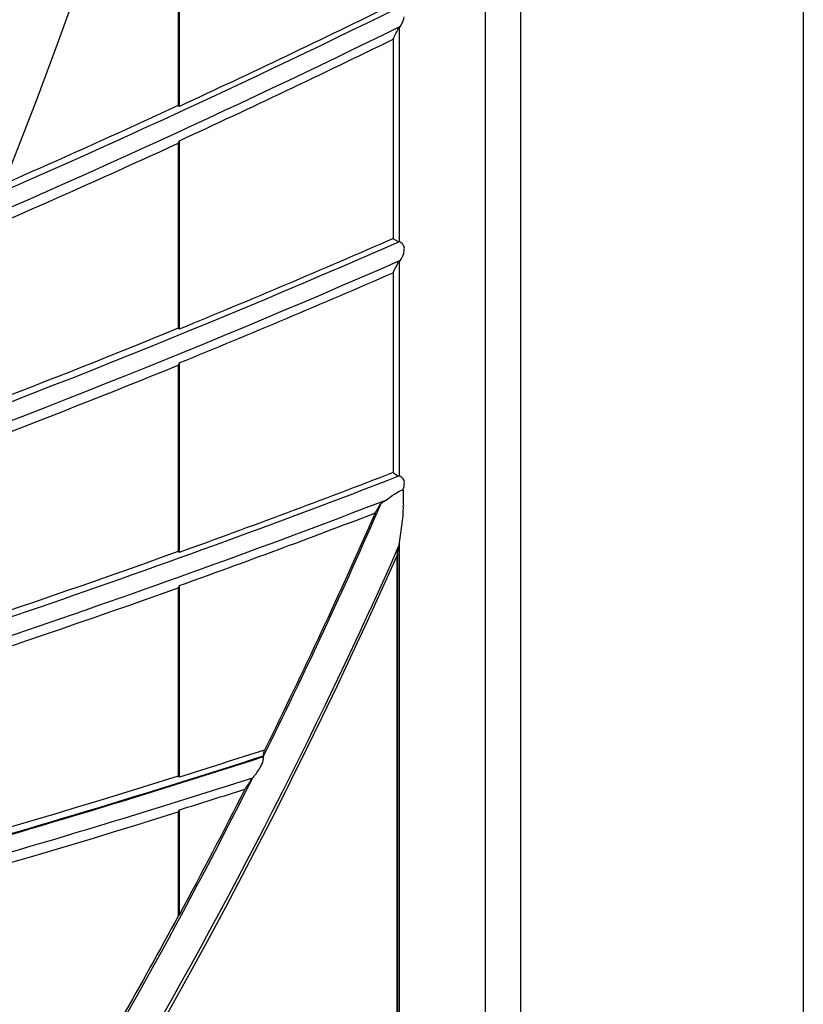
# Model space of a CAD drawing. Header units: centimetres. Extents: x 8435 to 34224, y 15581 to 23928.
# Tile 784 of 1056: x 14739.19 to 14743.85, y 23872.44 to 23878.3. Entities that reach past the tile are written whole.
import ezdxf

# ---------------------------------------------------------------- set-up
doc = ezdxf.new("R2010")
doc.units = ezdxf.units.CM
doc.header["$LTSCALE"] = 0.2
doc.layers.add('1', color=7, linetype='Continuous', true_color=0xffffff)

# ---------------------------------------------------------------- blocks, each defined once
blk = doc.blocks.new('A$C992146fe')
at = {"linetype": 'Continuous'}
blk.add_line((631.098, 398.143), (631.098, 256.333), dxfattribs=at)
at = {"layer": '1', "color": 0, "linetype": 'Continuous'}
for p, q in [((627.312, 379.301), (627.312, 273.301)), ((627.736, 273.301), (627.736, 379.301)), ((623.657, 307.393), (623.657, 305.195)), ((623.671, 307.423), (623.671, 305.186)), ((626.289, 306.123), (626.289, 303.576)), ((626.215, 305.985), (626.215, 303.612)), ((623.657, 304.748), (623.657, 302.545)), ((623.671, 304.777), (623.671, 302.535)), ((626.289, 303.338), (626.289, 300.787)), ((626.215, 303.206), (626.215, 300.827)), ((623.657, 302.106), (623.657, 299.887)), ((623.671, 302.133), (623.671, 299.877)), ((626.289, 299.985), (626.289, 273.301)), ((626.259, 299.828), (626.259, 273.301)), ((626.273, 273.301), (626.273, 299.894)), ((623.671, 299.482), (623.671, 297.202)), ((623.657, 299.456), (623.657, 297.212)), ((623.657, 296.787), (623.657, 295.548)), ((623.671, 296.812), (623.671, 295.566))]:
    blk.add_line(p, q, dxfattribs=at)
at = {"layer": '1', "color": 0, "linetype": 'Continuous', "extrusion": (0, 0, -1)}
for radius in [59.146, 58.16, 57.606, 57.6]:
    blk.add_circle((-566.677, 326.301), radius, dxfattribs=at)
for centre, radius, start, end in [((-575.15, 410.208), 115.688, 243.8065, 245.20245), ((-575.15, 410.208), 115.962, 243.82628, 247.16961), ((-579.841, 409.599), 115.688, 246.36851, 247.7368), ((-579.841, 409.599), 115.962, 246.38191, 250.38396), ((-584.491, 408.729), 115.688, 248.85929, 250.2042), ((-566.657, 326.301), 64.771, 203.6235, 206.37701), ((-589.085, 407.599), 115.688, 252.07807, 252.60479), ((-589.085, 407.599), 115.962, 252.19518, 256.81244), ((-566.657, 326.301), 64.771, 206.83779, 208.32818)]:
    blk.add_arc(centre, radius, start, end, dxfattribs=at)
at = {"layer": '1', "color": 0, "linetype": 'Continuous'}
for centre, radius, start, end in [((575.15, 410.208), 115.75, 292.9392, 296.21606), ((575.15, 410.208), 116.06, 294.71275, 296.10322), ((579.841, 409.599), 115.75, 289.72483, 293.65494), ((579.841, 409.599), 116.06, 292.18806, 293.55118), ((584.491, 408.729), 115.75, 286.51065, 291.16507), ((584.491, 408.729), 115.962, 286.40185, 291.04816), ((584.491, 408.729), 116.06, 289.72972, 290.95588), ((566.657, 326.301), 65.216, 289.16485, 336.05151), ((589.085, 407.599), 115.759, 283.29133, 287.90484), ((589.085, 407.599), 115.75, 283.29637, 287.90484), ((589.085, 407.599), 116.06, 287.3377, 287.7416)]:
    blk.add_arc(centre, radius, start, end, dxfattribs=at)
for centre, major_axis, ratio, start_param, end_param in [((626.472, 307.704), (-0.002, 9.915), 0.020171, 2.366115, 2.393779), ((566.642, 326.266), (25.855, 59.409), 1, 4.661904, 4.713257), ((566.707, 326.416), (26.015, 59.775), 0.999998, 4.477685, 4.704758), ((566.642, 326.266), (25.855, 59.409), 1, 4.479884, 4.657565), ((504.411, 384.265), (-121.347, 85.959), 0.58076, 3.101462, 3.101718)]:
    blk.add_ellipse(centre, major_axis=major_axis, ratio=ratio, start_param=start_param, end_param=end_param, dxfattribs=at)
for points, knots in [([(624.857, 326.301), (624.857, 328.223), (624.762, 330.138), (624.383, 333.958), (624.098, 335.86), (622.977, 341.462), (621.873, 345.087), (619.685, 350.361), (618.862, 352.1), (617.053, 355.475), (616.072, 357.106), (612.907, 361.834), (610.5, 364.768), (606.433, 368.83), (605.008, 370.119), (602.065, 372.53), (600.541, 373.658), (597.389, 375.762), (595.761, 376.737), (592.4, 378.533), (590.656, 379.357), (585.357, 381.547), (581.728, 382.644), (574.279, 384.124), (570.423, 384.503), (562.822, 384.498), (559.05, 384.127), (553.436, 383.011), (551.564, 382.542), (547.912, 381.432), (546.124, 380.791), (540.872, 378.614), (537.512, 376.823), (531.127, 372.556), (528.194, 370.144), (524.172, 366.123), (522.894, 364.715), (520.468, 361.762), (519.32, 360.213), (516.144, 355.459), (514.358, 352.117), (512.171, 346.846), (511.523, 345.038), (510.409, 341.37), (509.947, 339.523), (508.836, 333.94), (508.46, 330.166), (508.456, 324.423), (508.55, 322.501), (508.923, 318.712), (509.201, 316.836), (509.938, 313.119), (510.397, 311.278), (511.5, 307.633), (512.147, 305.818), (514.341, 300.515), (516.129, 297.171), (519.287, 292.434), (520.42, 290.902), (522.851, 287.935), (524.139, 286.513), (528.17, 282.478), (531.097, 280.071), (535.849, 276.887), (537.503, 275.893), (540.87, 274.09), (542.588, 273.277), (547.839, 271.097), (551.472, 269.985), (559.009, 268.478), (562.79, 268.106), (568.476, 268.098), (570.374, 268.188), (574.175, 268.557), (576.084, 268.838), (581.697, 269.948), (585.325, 271.045), (590.597, 273.218), (592.332, 274.034), (595.718, 275.839), (597.353, 276.817), (602.091, 279.975), (605.028, 282.374), (609.092, 286.424), (610.388, 287.85), (612.809, 290.791), (613.941, 292.314), (616.051, 295.461), (617.029, 297.086), (618.83, 300.439), (619.656, 302.175), (621.864, 307.483), (622.973, 311.125), (624.099, 316.741), (624.384, 318.646), (624.762, 322.463), (624.857, 324.379), (624.857, 326.301)], [0, 0, 0, 0, 0.015625, 0.015625, 0.03125, 0.03125, 0.0625, 0.0625, 0.078125, 0.078125, 0.09375, 0.09375, 0.125, 0.125, 0.140625, 0.140625, 0.15625, 0.15625, 0.171875, 0.171875, 0.1875, 0.1875, 0.21875, 0.21875, 0.25, 0.25, 0.28125, 0.28125, 0.296875, 0.296875, 0.3125, 0.3125, 0.34375, 0.34375, 0.375, 0.375, 0.390625, 0.390625, 0.40625, 0.40625, 0.4375, 0.4375, 0.453125, 0.453125, 0.46875, 0.46875, 0.5, 0.5, 0.515625, 0.515625, 0.53125, 0.53125, 0.546875, 0.546875, 0.5625, 0.5625, 0.59375, 0.59375, 0.609375, 0.609375, 0.625, 0.625, 0.65625, 0.65625, 0.671875, 0.671875, 0.6875, 0.6875, 0.71875, 0.71875, 0.75, 0.75, 0.765625, 0.765625, 0.78125, 0.78125, 0.8125, 0.8125, 0.828125, 0.828125, 0.84375, 0.84375, 0.875, 0.875, 0.890625, 0.890625, 0.90625, 0.90625, 0.921875, 0.921875, 0.9375, 0.9375, 0.96875, 0.96875, 0.984375, 0.984375, 1, 1, 1, 1]), ([(624.457, 326.301), (624.457, 324.392), (624.363, 322.49), (623.987, 318.698), (623.704, 316.807), (622.586, 311.229), (621.485, 307.612), (619.292, 302.341), (618.472, 300.616), (616.683, 297.287), (615.712, 295.673), (613.616, 292.547), (612.491, 291.035), (610.088, 288.114), (608.801, 286.698), (604.764, 282.676), (601.848, 280.293), (597.142, 277.157), (595.518, 276.185), (592.155, 274.394), (590.433, 273.583), (585.196, 271.424), (581.593, 270.335), (576.02, 269.233), (574.124, 268.954), (570.349, 268.587), (568.464, 268.498), (562.817, 268.506), (559.061, 268.875), (551.576, 270.373), (547.969, 271.476), (542.753, 273.642), (541.048, 274.449), (537.703, 276.24), (536.061, 277.227), (531.341, 280.388), (528.434, 282.779), (524.431, 286.787), (523.152, 288.199), (520.738, 291.145), (519.613, 292.667), (516.476, 297.371), (514.701, 300.693), (512.522, 305.959), (511.879, 307.761), (510.784, 311.382), (510.328, 313.21), (509.596, 316.901), (509.32, 318.764), (508.95, 322.527), (508.856, 324.436), (508.86, 330.139), (509.234, 333.888), (510.337, 339.432), (510.796, 341.267), (511.902, 344.909), (512.546, 346.705), (514.717, 351.939), (516.491, 355.258), (519.645, 359.98), (520.786, 361.518), (523.195, 364.451), (524.464, 365.849), (528.459, 369.842), (531.371, 372.238), (537.713, 376.476), (541.049, 378.255), (546.265, 380.417), (548.041, 381.053), (551.667, 382.155), (553.527, 382.621), (559.102, 383.73), (562.848, 384.098), (570.397, 384.103), (574.227, 383.727), (581.624, 382.256), (585.229, 381.167), (590.491, 378.992), (592.223, 378.174), (595.561, 376.39), (597.178, 375.422), (600.308, 373.333), (601.822, 372.212), (604.745, 369.818), (606.16, 368.538), (610.199, 364.503), (612.589, 361.59), (615.733, 356.894), (616.707, 355.275), (618.503, 351.923), (619.321, 350.195), (621.494, 344.958), (622.59, 341.358), (623.704, 335.794), (623.987, 333.905), (624.363, 330.112), (624.457, 328.209), (624.457, 326.301)], [0, 0, 0, 0, 0.015625, 0.015625, 0.03125, 0.03125, 0.0625, 0.0625, 0.078125, 0.078125, 0.09375, 0.09375, 0.109375, 0.109375, 0.125, 0.125, 0.15625, 0.15625, 0.171875, 0.171875, 0.1875, 0.1875, 0.21875, 0.21875, 0.234375, 0.234375, 0.25, 0.25, 0.28125, 0.28125, 0.3125, 0.3125, 0.328125, 0.328125, 0.34375, 0.34375, 0.375, 0.375, 0.390625, 0.390625, 0.40625, 0.40625, 0.4375, 0.4375, 0.453125, 0.453125, 0.46875, 0.46875, 0.484375, 0.484375, 0.5, 0.5, 0.53125, 0.53125, 0.546875, 0.546875, 0.5625, 0.5625, 0.59375, 0.59375, 0.609375, 0.609375, 0.625, 0.625, 0.65625, 0.65625, 0.6875, 0.6875, 0.703125, 0.703125, 0.71875, 0.71875, 0.75, 0.75, 0.78125, 0.78125, 0.8125, 0.8125, 0.828125, 0.828125, 0.84375, 0.84375, 0.859375, 0.859375, 0.875, 0.875, 0.90625, 0.90625, 0.921875, 0.921875, 0.9375, 0.9375, 0.96875, 0.96875, 0.984375, 0.984375, 1, 1, 1, 1]), ([(626.284, 306.117), (626.288, 306.121), (626.294, 306.127), (626.306, 306.145), (626.314, 306.158), (626.329, 306.187), (626.336, 306.204), (626.344, 306.231), (626.346, 306.241), (626.347, 306.251)], [0, 0, 0, 0, 0.214851, 0.214851, 0.516744, 0.516744, 0.833556, 0.833556, 1, 1, 1, 1]), ([(626.349, 303.486), (626.35, 303.494), (626.349, 303.502), (626.347, 303.517), (626.344, 303.524), (626.338, 303.536), (626.335, 303.542), (626.325, 303.553), (626.319, 303.559), (626.306, 303.568), (626.3, 303.571), (626.291, 303.575), (626.287, 303.575), (626.284, 303.575)], [0, 0, 0, 0, 0.139606, 0.139606, 0.280251, 0.280251, 0.410335, 0.410335, 0.613742, 0.613742, 0.821246, 0.821246, 1, 1, 1, 1]), ([(626.284, 303.333), (626.288, 303.337), (626.294, 303.342), (626.306, 303.36), (626.314, 303.372), (626.329, 303.4), (626.336, 303.416), (626.344, 303.442), (626.346, 303.451), (626.347, 303.461)], [0, 0, 0, 0, 0.219292, 0.219292, 0.520349, 0.520349, 0.834114, 0.834114, 1, 1, 1, 1]), ([(626.349, 300.697), (626.35, 300.705), (626.349, 300.713), (626.347, 300.727), (626.344, 300.735), (626.338, 300.748), (626.333, 300.755), (626.322, 300.768), (626.315, 300.774), (626.302, 300.782), (626.296, 300.785), (626.288, 300.787), (626.286, 300.787), (626.284, 300.787)], [0, 0, 0, 0, 0.13886, 0.13886, 0.27848, 0.27848, 0.441621, 0.441621, 0.660526, 0.660526, 0.883008, 0.883008, 1, 1, 1, 1]), ([(626.333, 300.624), (626.338, 300.635), (626.343, 300.647), (626.346, 300.664), (626.347, 300.668), (626.347, 300.672)], [0, 0, 0, 0, 0.767302, 0.767302, 1, 1, 1, 1]), ([(626.099, 300.478), (626.109, 300.484), (626.122, 300.492), (626.164, 300.522), (626.197, 300.548), (626.256, 300.588), (626.281, 300.605), (626.309, 300.615)], [0, 0, 0, 0, 0.189948, 0.189948, 0.662844, 0.662844, 1, 1, 1, 1]), ([(626, 300.345), (626.002, 300.349), (626.004, 300.352), (626.01, 300.362), (626.014, 300.368), (626.021, 300.381), (626.025, 300.387), (626.033, 300.399), (626.036, 300.406), (626.044, 300.418), (626.048, 300.425), (626.055, 300.437), (626.059, 300.443), (626.064, 300.452), (626.065, 300.454), (626.066, 300.456)], [0, 0, 0, 0, 0.090158, 0.090158, 0.261439, 0.261439, 0.43272, 0.43272, 0.604, 0.604, 0.775281, 0.775281, 0.946562, 0.946562, 1, 1, 1, 1]), ([(626.066, 300.456), (626.068, 300.458), (626.073, 300.462), (626.085, 300.47), (626.092, 300.474), (626.099, 300.478)], [0, 0, 0, 0, 0.568787, 0.568787, 1, 1, 1, 1]), ([(626.273, 299.894), (626.274, 299.898), (626.275, 299.904), (626.279, 299.928), (626.283, 299.947), (626.298, 300.038), (626.311, 300.117), (626.331, 300.273), (626.339, 300.354), (626.337, 300.434)], [0, 0, 0, 0, 0.050233, 0.050233, 0.163577, 0.163577, 0.578961, 0.578961, 1, 1, 1, 1]), ([(624.643, 297.334), (624.651, 297.348), (624.659, 297.364), (624.667, 297.39), (624.669, 297.4), (624.671, 297.418), (624.672, 297.426), (624.671, 297.44), (624.671, 297.445), (624.671, 297.452), (624.671, 297.454), (624.671, 297.455)], [0, 0, 0, 0, 0.294808, 0.294808, 0.480231, 0.480231, 0.666312, 0.666312, 0.845081, 0.845081, 1, 1, 1, 1]), ([(624.533, 297.179), (624.534, 297.18), (624.536, 297.183), (624.542, 297.191), (624.547, 297.197), (624.562, 297.215), (624.573, 297.228), (624.599, 297.261), (624.614, 297.282), (624.627, 297.305)], [0, 0, 0, 0, 0.11403, 0.11403, 0.278928, 0.278928, 0.586334, 0.586334, 1, 1, 1, 1]), ([(624.627, 297.305), (624.627, 297.306), (624.628, 297.307), (624.629, 297.309), (624.63, 297.311), (624.631, 297.313), (624.632, 297.314), (624.634, 297.317), (624.634, 297.318), (624.636, 297.32), (624.636, 297.322), (624.638, 297.324), (624.638, 297.325), (624.64, 297.329), (624.642, 297.331), (624.643, 297.334)], [0, 0, 0, 0, 0.125, 0.125, 0.25, 0.25, 0.375, 0.375, 0.5, 0.5, 0.625, 0.625, 0.75, 0.75, 1, 1, 1, 1]), ([(624.451, 297.059), (624.454, 297.062), (624.456, 297.065), (624.462, 297.075), (624.466, 297.081), (624.474, 297.093), (624.479, 297.099), (624.487, 297.111), (624.491, 297.117), (624.499, 297.129), (624.503, 297.135), (624.512, 297.147), (624.516, 297.153), (624.524, 297.166), (624.528, 297.172), (624.532, 297.178)], [0, 0, 0, 0, 0.080654, 0.080654, 0.233878, 0.233878, 0.387102, 0.387102, 0.540327, 0.540327, 0.693551, 0.693551, 0.846776, 0.846776, 1, 1, 1, 1])]:
    blk.add_open_spline(points, degree=3, knots=knots, dxfattribs=at)
for points in [[(626.215, 305.985), (626.235, 306.025), (626.254, 306.065), (626.273, 306.105)], [(626.273, 306.105), (626.274, 306.108), (626.278, 306.112), (626.284, 306.117)], [(623.657, 305.195), (622.561, 304.689), (621.454, 304.198), (620.336, 303.724)], [(623.657, 305.195), (623.662, 305.192), (623.667, 305.189), (623.671, 305.186)], [(620.107, 303.187), (621.302, 303.689), (622.486, 304.209), (623.657, 304.748)], [(623.671, 304.777), (623.667, 304.767), (623.662, 304.758), (623.657, 304.748)], [(626.273, 303.575), (626.254, 303.587), (626.235, 303.6), (626.215, 303.612)], [(626.284, 303.575), (626.278, 303.574), (626.274, 303.574), (626.273, 303.575)], [(626.347, 303.461), (626.348, 303.469), (626.348, 303.478), (626.349, 303.486)], [(626.273, 303.321), (626.274, 303.324), (626.278, 303.328), (626.284, 303.333)], [(626.215, 303.206), (626.235, 303.245), (626.254, 303.283), (626.273, 303.321)], [(623.657, 302.545), (622.118, 301.914), (620.561, 301.316), (618.986, 300.75)], [(623.657, 302.545), (623.662, 302.541), (623.667, 302.538), (623.671, 302.535)], [(618.727, 300.226), (620.39, 300.817), (622.034, 301.444), (623.657, 302.106)], [(623.671, 302.133), (623.667, 302.124), (623.662, 302.115), (623.657, 302.106)], [(626.215, 300.827), (626.235, 300.814), (626.254, 300.801), (626.273, 300.787)], [(626.284, 300.787), (626.278, 300.786), (626.274, 300.786), (626.273, 300.787)], [(626.347, 300.672), (626.348, 300.681), (626.348, 300.689), (626.349, 300.697)], [(626.309, 300.615), (626.317, 300.618), (626.325, 300.621), (626.333, 300.624)], [(623.657, 299.887), (621.622, 299.155), (619.56, 298.477), (617.471, 297.856)], [(623.657, 299.887), (623.662, 299.884), (623.667, 299.88), (623.671, 299.877)], [(626.259, 299.828), (626.264, 299.849), (626.268, 299.871), (626.273, 299.892)], [(626.273, 299.894), (626.273, 299.893), (626.273, 299.892), (626.273, 299.892)], [(623.671, 299.482), (623.667, 299.473), (623.662, 299.465), (623.657, 299.456)], [(617.183, 297.347), (619.371, 297.99), (621.529, 298.693), (623.657, 299.456)], [(624.671, 297.455), (624.675, 297.478), (624.68, 297.501), (624.685, 297.525)], [(624.671, 297.455), (624.671, 297.455), (624.671, 297.455), (624.671, 297.455)], [(623.657, 297.212), (621.074, 296.403), (618.454, 295.682), (615.796, 295.051)], [(623.657, 297.212), (623.662, 297.209), (623.667, 297.205), (623.671, 297.202)], [(624.532, 297.178), (624.532, 297.178), (624.533, 297.178), (624.533, 297.179)], [(615.48, 294.56), (618.246, 295.206), (620.972, 295.949), (623.657, 296.787)], [(623.671, 296.812), (623.667, 296.804), (623.662, 296.795), (623.657, 296.787)], [(623.657, 295.548), (623.437, 295.14), (623.213, 294.735), (622.984, 294.332)]]:
    blk.add_open_spline(points, degree=3, dxfattribs=at)

msp = doc.modelspace()

# ---------------------------------------------------------------- block references
at = {"xscale": 0.5, "yscale": 0.5, "zscale": 0.5}
msp.add_blockref('A$C992146fe', (14428.3007, 23725.1883), dxfattribs=at)

doc.saveas('drawing.dxf')
